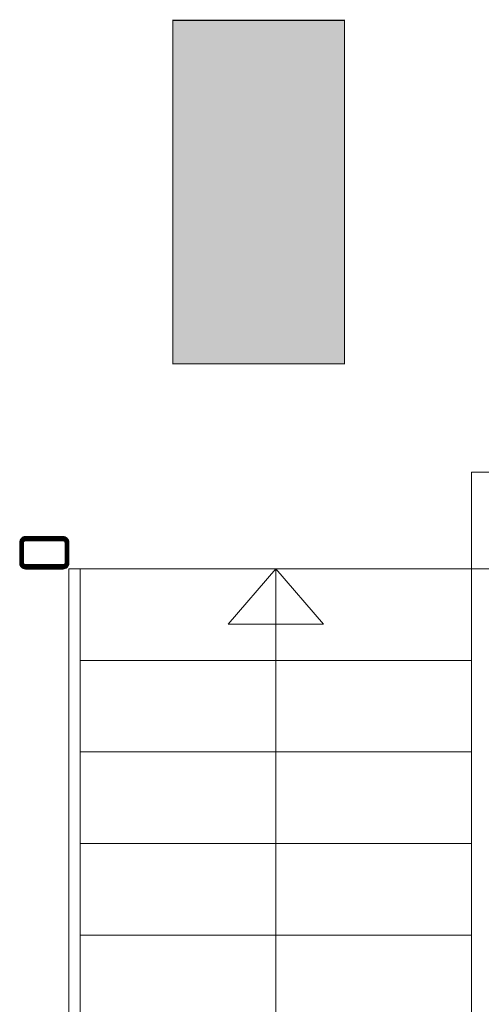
# Model space of a CAD drawing. Header units: millimetres. Extents: x -13022 to 1371524, y -38729 to 632593.
# Tile 375 of 381: x 1267180 to 1268390, y -8477 to -5899. Entities that reach past the tile are written whole.
import ezdxf

# ---------------------------------------------------------------- set-up
doc = ezdxf.new("R2010")
doc.units = ezdxf.units.MM
doc.header["$LTSCALE"] = 35
doc.set_wipeout_variables(frame=1)
doc.linetypes.add('DASHED', pattern=[200, 100, -100])
doc.layers.add('A OPMER', color=10, linetype='Continuous', lineweight=50)
doc.layers.add('Al65----_beveiliging-inst', color=92, linetype='Continuous', lineweight=9)
for name, color, linetype in [('LAYER111', 7, 'Continuous'), ('LAYER24', 7, 'Continuous'), ('LAYER28', 7, 'Continuous')]:
    doc.layers.add(name, color=color, linetype=linetype)

# ---------------------------------------------------------------- blocks, each defined once
blk = doc.blocks.new('Vluchtrichting linksaf')
at = {"layer": 'Al65----_beveiliging-inst', "linetype": 'Continuous', "true_color": 0xffffff}
h = blk.add_hatch(color=7, dxfattribs=at)
edge = h.paths.add_edge_path()
edge.add_ellipse((1.884371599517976, 5.962014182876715), major_axis=(-0.5356392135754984, 0.5356392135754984), ratio=0.9999999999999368, start_angle=226.8145226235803, end_angle=312.87195816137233, ccw=False)
edge.add_ellipse((1.902308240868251, 5.987162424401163), major_axis=(0.5226881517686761, 0.5226881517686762), ratio=0.9999999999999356, start_angle=303.43741699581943, end_angle=314.9098989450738, ccw=False)
edge.add_line((2.626499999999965, 5.838999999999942), (4.391499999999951, 5.838999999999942))
edge.add_line((4.391499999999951, 5.838999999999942), (5.437499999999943, 4.787000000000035))
edge.add_line((5.4375, 4.787000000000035), (5.024499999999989, 4.371999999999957))
edge.add_line((5.024499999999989, 4.371999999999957), (4.149499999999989, 5.252999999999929))
edge.add_line((4.149499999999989, 5.252999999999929), (3.283500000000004, 5.252999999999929))
edge.add_line((3.283500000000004, 5.252999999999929), (5.266500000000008, 3.346000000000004))
edge.add_line((5.266499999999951, 3.346000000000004), (6.433499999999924, 3.346000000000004))
edge.add_line((6.433499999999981, 3.346000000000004), (6.433499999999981, 2.613000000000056))
edge.add_line((6.433499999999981, 2.613000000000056), (4.235500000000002, 2.613000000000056))
edge.add_line((4.235500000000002, 2.613000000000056), (3.875500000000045, 2.973999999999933))
edge.add_line((3.875499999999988, 2.973999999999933), (2.932499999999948, 2.025999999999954))
edge.add_line((2.932500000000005, 2.025999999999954), (2.932500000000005, 0.8519999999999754))
edge.add_line((2.932500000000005, 0.8519999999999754), (2.203499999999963, 0.8519999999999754))
edge.add_line((2.203499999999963, 0.8519999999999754), (2.203499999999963, 2.329999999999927))
edge.add_line((2.203499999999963, 2.329999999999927), (3.360500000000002, 3.492999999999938))
edge.add_line((3.360500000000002, 3.492999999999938), (2.931500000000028, 3.923000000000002))
edge.add_line((2.931500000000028, 3.923000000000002), (2.167500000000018, 3.153999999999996))
edge.add_line((2.167500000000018, 3.153999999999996), (1.77249999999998, 3.551999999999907))
edge.add_line((1.772499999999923, 3.551999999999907), (2.536499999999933, 4.320999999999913))
edge.add_line((2.536499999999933, 4.320999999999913), (2.056499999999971, 4.802999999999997))
edge.add_line((2.056500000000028, 4.802999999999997), (2.056500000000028, 5.267000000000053))
edge.add_line((2.056500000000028, 5.267000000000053), (1.912500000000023, 5.252999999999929))
edge.add_ellipse((1.940810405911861, 6.011200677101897), major_axis=(-0.536502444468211, 0.536502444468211), ratio=0.9999999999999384, start_angle=46.90339105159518, end_angle=132.861630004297, ccw=False)
edge.add_ellipse((1.943140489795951, 5.95847877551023), major_axis=(-0.5382059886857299, 0.5382059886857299), ratio=0.9999999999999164, start_angle=-42.69286938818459, end_angle=42.92784833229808, ccw=False)
for points in [[(-6.69399999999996, 1.10590000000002), (-4.06899999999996, 1.10590000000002), (-4.06899999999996, 6.343900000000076), (-6.69399999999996, 6.343900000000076)], [(-1.985000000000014, 3.44789999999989), (0.92999999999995, 3.44789999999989), (0.92999999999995, 4.050899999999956), (-1.985000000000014, 4.050899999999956), (-1.985000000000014, 5.199399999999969), (-3.452999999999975, 3.749399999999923), (-1.985000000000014, 2.294399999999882)]]:
    blk.add_hatch(color=7, dxfattribs=at).paths.add_polyline_path(points)
at = {"layer": 'Al65----_beveiliging-inst', "color": 7, "true_color": 0xffffff, "const_width": 0.05}
blk.add_lwpolyline([(-7.5, 0), (7.5, 0), (7.5, 7.5), (-7.5, 7.5)], close=True, dxfattribs=at)
at = {"layer": 'Al65----_beveiliging-inst', "color": 7, "true_color": 0xffffff}
blk.add_solid([(-7.5, 0), (7.5, 0), (-7.5, 7.5), (7.5, 7.5)], dxfattribs=at)
at = {"layer": 'Al65----_beveiliging-inst', "color": 92}
blk.add_solid([(-7.25, 0.25), (7.25, 0.25), (-7.25, 7.25), (7.25, 7.25)], dxfattribs=at)

msp = doc.modelspace()

# ---------------------------------------------------------------- linework, layer by layer
at = {"layer": 'LAYER24', "color": 7, "linetype": 'Continuous', "lineweight": 18}
for points in [[(1269709.041614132, -7253.101399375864), (1269709.041614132, -7336.695149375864), (1268364.104114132, -7336.695149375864), (1268364.104114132, -7084.179524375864), (1270235.854114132, -7084.179524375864), (1270235.854114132, -11276.69514937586)], [(1267726.729114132, -7481.695149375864), (1267851.729114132, -7336.695149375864), (1267976.729114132, -7481.695149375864), (1267726.729114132, -7481.695149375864)], [(1267851.729114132, -7336.695149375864), (1267851.729114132, -9736.695149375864)]]:
    msp.add_lwpolyline(points, dxfattribs=at)
at = {"layer": 'LAYER24', "color": 7, "linetype": 'DASHED', "lineweight": 18}
msp.add_lwpolyline([(1269709.041614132, -7253.101399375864), (1269709.041614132, -7336.695149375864), (1268364.104114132, -7336.695149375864), (1268364.104114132, -7084.179524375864), (1270235.854114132, -7084.179524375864), (1270235.854114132, -11276.69514937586)], dxfattribs=at)
at = {"layer": 'LAYER24', "color": 7, "linetype": 'Continuous', "lineweight": 13}
for points in [[(1267309.322864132, -7336.695149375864), (1267309.322864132, -9987.273274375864, 0.9912875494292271), (1269709.072864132, -9987.273274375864), (1269709.072864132, -7336.695149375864)], [(1267339.322864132, -7336.695149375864), (1267339.322864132, -9987.132649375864, 0.9911768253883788), (1269679.072864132, -9987.132649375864), (1269679.072864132, -7336.695149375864)], [(1268654.135364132, -7336.695149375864), (1268654.135364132, -9862.023274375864, -1.000000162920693), (1268364.135364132, -9862.023274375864), (1268364.135364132, -7336.695149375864)]]:
    msp.add_lwpolyline(points, format="xyb", dxfattribs=at)
for points in [[(1267309.322864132, -7336.695149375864), (1268394.135364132, -7336.695149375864)], [(1267339.197864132, -7576.695149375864), (1268364.135364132, -7576.695149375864)], [(1267339.197864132, -7816.695149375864), (1268364.135364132, -7816.695149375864)], [(1267339.197864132, -8056.695149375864), (1268364.135364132, -8056.695149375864)], [(1267339.197864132, -8296.695149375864), (1268364.135364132, -8296.695149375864)]]:
    msp.add_lwpolyline(points, dxfattribs=at)
at = {"layer": 'LAYER28', "color": 7, "linetype": 'Continuous', "lineweight": 25}
msp.add_lwpolyline([(1267294.322864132, -7253.101399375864), (1267195.447864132, -7253.085774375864, 0.4142135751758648), (1267180.447864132, -7268.085774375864), (1267180.447864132, -7321.695149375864, 0.4142135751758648), (1267195.447864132, -7336.695149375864), (1267294.322864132, -7336.695149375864, 0.4142135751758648), (1267309.322864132, -7321.695149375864), (1267309.322864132, -7268.101399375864, 0.4142135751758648), (1267294.322864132, -7253.101399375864)], format="xyb", close=True, dxfattribs=at)

# ---------------------------------------------------------------- block references
at = {"layer": 'A OPMER', "ltscale": 0.1, "xscale": 60, "yscale": 60, "zscale": 60, "rotation": 89.99999999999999}
msp.add_blockref('Vluchtrichting linksaf', (1268031.667838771, -6350.351683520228), dxfattribs=at)

# ---------------------------------------------------------------- next in the draw order: wipeouts: each hides what was drawn before it
at = {"linetype": 'Continuous'}
msp.add_wipeout([(1267309.322864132, -7321.695149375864), (1267307.307239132, -7329.195149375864), (1267301.822864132, -7334.679524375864), (1267294.322864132, -7336.695149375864), (1267195.447864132, -7336.695149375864), (1267187.947864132, -7334.679524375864), (1267182.463489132, -7329.195149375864), (1267180.447864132, -7321.695149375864), (1267180.447864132, -7268.085774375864), (1267182.463489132, -7260.585774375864), (1267187.947864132, -7255.101399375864), (1267195.447864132, -7253.085774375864), (1267294.322864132, -7253.101399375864), (1267301.822864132, -7255.117024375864), (1267307.307239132, -7260.601399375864), (1267309.322864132, -7268.101399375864), (1267309.322864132, -7294.898274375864), (1267299.322864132, -7294.898274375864), (1267299.322864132, -7268.101399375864), (1267297.854114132, -7264.570149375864), (1267294.322864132, -7263.101399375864), (1267195.447864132, -7263.085774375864), (1267191.916614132, -7264.554524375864), (1267190.447864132, -7268.085774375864), (1267190.447864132, -7321.695149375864), (1267191.916614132, -7325.226399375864), (1267195.447864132, -7326.695149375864), (1267294.322864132, -7326.695149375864), (1267297.854114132, -7325.226399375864), (1267299.322864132, -7321.695149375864), (1267299.322864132, -7294.898274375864), (1267309.322864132, -7294.898274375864)], dxfattribs=at).dxf.layer = 'LAYER111'

# ---------------------------------------------------------------- next in the draw order: hatches: boundary and pattern name
at = {"layer": 'LAYER28', "linetype": 'Continuous', "lineweight": 13}
h = msp.add_hatch(dxfattribs=at)
h.set_pattern_fill('~A--FYV~', style=0, pattern_type=0)
h.set_pattern_definition([(135, (1080127.666614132, 185457.6486006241), (-0.2121320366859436, -0.2121320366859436), []), (135, (1080127.454484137, 185457.6486006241), (-0.2121320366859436, -0.2121320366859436), [])])
h.paths.add_polyline_path([(1267309.322864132, -7294.898274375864), (1267299.322864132, -7294.898274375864), (1267299.322864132, -7321.695149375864, -0.4142135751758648), (1267294.322864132, -7326.695149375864), (1267195.447864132, -7326.695149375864, -0.4142135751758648), (1267190.447864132, -7321.695149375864), (1267190.447864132, -7268.085774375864, -0.4142135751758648), (1267195.447864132, -7263.085774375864), (1267294.322864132, -7263.101399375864, -0.4142135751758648), (1267299.322864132, -7268.101399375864), (1267299.322864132, -7294.898274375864), (1267309.322864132, -7294.898274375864), (1267309.322864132, -7268.101399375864, 0.4142135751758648), (1267294.322864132, -7253.101399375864), (1267195.447864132, -7253.085774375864, 0.4142135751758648), (1267180.447864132, -7268.085774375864), (1267180.447864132, -7321.695149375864, 0.4142135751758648), (1267195.447864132, -7336.695149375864), (1267294.322864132, -7336.695149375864, 0.4142135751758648), (1267309.322864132, -7321.695149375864)], flags=0)

# ---------------------------------------------------------------- next in the draw order: linework, layer by layer
at = {"layer": 'LAYER28', "color": 7, "linetype": 'Continuous', "lineweight": 25}
for points in [[(1267309.322864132, -7294.898274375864), (1267299.322864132, -7294.898274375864), (1267299.322864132, -7321.695149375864, -0.4142135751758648), (1267294.322864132, -7326.695149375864), (1267195.447864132, -7326.695149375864, -0.4142135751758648), (1267190.447864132, -7321.695149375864), (1267190.447864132, -7268.085774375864, -0.4142135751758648), (1267195.447864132, -7263.085774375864), (1267294.322864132, -7263.101399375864, -0.4142135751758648), (1267299.322864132, -7268.101399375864), (1267299.322864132, -7294.898274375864), (1267309.322864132, -7294.898274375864), (1267309.322864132, -7268.101399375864, 0.4142135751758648), (1267294.322864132, -7253.101399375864), (1267195.447864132, -7253.085774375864, 0.4142135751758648), (1267180.447864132, -7268.085774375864), (1267180.447864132, -7321.695149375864, 0.4142135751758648), (1267195.447864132, -7336.695149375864), (1267294.322864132, -7336.695149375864, 0.4142135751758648), (1267309.322864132, -7321.695149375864)], [(1267294.322864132, -7253.101399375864), (1267195.447864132, -7253.085774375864, 0.4142135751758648), (1267180.447864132, -7268.085774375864), (1267180.447864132, -7321.695149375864, 0.4142135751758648), (1267195.447864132, -7336.695149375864), (1267294.322864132, -7336.695149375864, 0.4142135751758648), (1267309.322864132, -7321.695149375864), (1267309.322864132, -7268.101399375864, 0.4142135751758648), (1267294.322864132, -7253.101399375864)]]:
    msp.add_lwpolyline(points, format="xyb", close=True, dxfattribs=at)

doc.saveas('drawing.dxf')
